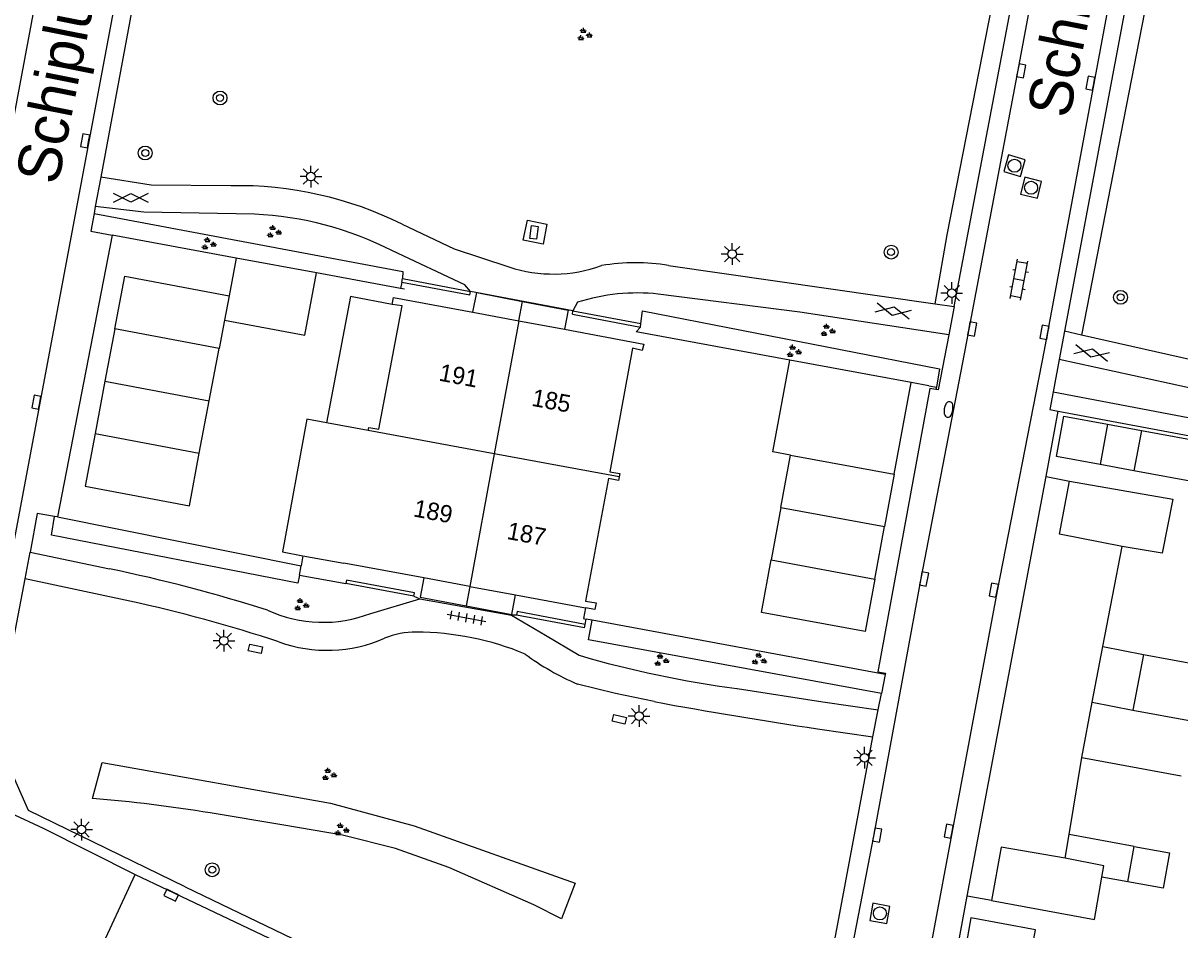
# Model space of a CAD drawing. Extents: x 124000 to 128010, y 398999 to 403000.
# Drawn here: x 126658.7 to 126725.4, y 399432.8 to 399485 of the extents above; entities that cross this region are included whole.
import ezdxf

# ---------------------------------------------------------------- set-up
doc = ezdxf.new("R2010")
doc.units = 0
for name, color, linetype in [('gg-afsc-hekwerk', 7, 'Continuous'), ('gg-afsc-muur', 7, 'Continuous'), ('gg-anno-huisnummerreeks BGT', 7, 'Continuous'), ('gg-anno-openbare ruimte label', 7, 'Continuous'), ('gg-bbg-bijgebouw', 7, 'Continuous'), ('gg-bbg-gedigitaliseerde bijgebouw', 7, 'Continuous'), ('gg-bbg-hoofdgebouw', 7, 'Continuous'), ('gg-bbg-luifel en loopbrug', 7, 'Continuous'), ('gg-bbg-tussenscheiding', 7, 'Continuous'), ('gg-knt-verharding', 7, 'Continuous'), ('gt-grn-groengrens', 7, 'Continuous'), ('gt-grn-vlakafsluiter', 7, 'Continuous'), ('gt-symb-boom', 7, 'Continuous'), ('gt-symb-brandkraan', 7, 'Continuous'), ('gt-symb-gesloten verharding', 7, 'Continuous'), ('gt-symb-groenvak', 7, 'Continuous'), ('gt-symb-klinker verharding', 7, 'Continuous'), ('gt-symb-kolk', 7, 'Continuous'), ('gt-symb-kolk center center', 7, 'Continuous'), ('gt-symb-lichtmast', 7, 'Continuous'), ('gt-symb-rioolschacht', 7, 'Continuous'), ('gt-symb-tegel verharding', 7, 'Continuous')]:
    doc.layers.add(name, color=color, linetype=linetype)

# ---------------------------------------------------------------- blocks, each defined once
blk = doc.blocks.new('gt0-KOLK')
at = {"layer": 'gt-symb-kolk'}
blk.add_lwpolyline([(0, 0), (0.375, 0), (0.375, 0.4), (-0.375, 0.4), (-0.375, 0), (0, 0)], dxfattribs=at)
blk = doc.blocks.new('gt0-GESVH1')
at = {"layer": 'gt-symb-gesloten verharding'}
for p, q in [((-0.992, -0.261), (0.008, 0.239)), ((0.008, -0.261), (-0.992, 0.239)), ((0.008, 0.239), (1.008, -0.261)), ((1.008, 0.239), (0.008, -0.261))]:
    blk.add_line(p, q, dxfattribs=at)
blk = doc.blocks.new('gt0-BOOM')
at = {"layer": 'gt-symb-boom'}
for radius in [0.4, 0.2]:
    blk.add_circle((0, 0), radius, dxfattribs=at)
blk = doc.blocks.new('gt0-BR')
at = {"layer": 'gt-symb-brandkraan'}
for centre, radius, start, end in [((-0.244, 0), 0.206, 107.56694, 252.43307), ((0.599, -2.664), 3, 106.89205, 107.56694), ((0, -0.691), 0.938, 73.10799, 106.89205), ((-0.599, -2.664), 3, 72.43309, 73.10799), ((0.244, 0), 0.206, 287.56695, 72.43309), ((0.599, 2.664), 3, 252.43307, 253.10797), ((0, 0.691), 0.938, 253.10797, 286.89206), ((-0.599, 2.664), 3, 286.89206, 287.56695)]:
    blk.add_arc(centre, radius, start, end, dxfattribs=at)
blk = doc.blocks.new('gt0-RS')
at = {"layer": 'gt-symb-rioolschacht'}
blk.add_lwpolyline([(-0.5, -0.5), (0.5, -0.5), (0.5, 0.5), (-0.5, 0.5)], close=True, dxfattribs=at)
blk.add_circle((0, 0), 0.375, dxfattribs=at)
blk = doc.blocks.new('gt0-LMAST')
at = {"layer": 'gt-symb-lichtmast'}
for p, q in [((-0.182, 0.173), (-0.447, 0.438)), ((-0.005, 0.246), (-0.005, 0.621)), ((0.172, 0.173), (0.437, 0.438)), ((-0.255, -0.004), (-0.63, -0.004)), ((-0.182, -0.181), (-0.447, -0.446)), ((-0.005, -0.254), (-0.005, -0.629)), ((0.437, -0.446), (0.172, -0.181)), ((0.245, -0.004), (0.62, -0.004))]:
    blk.add_line(p, q, dxfattribs=at)
blk.add_circle((-0.005, -0.004), 0.25, dxfattribs=at)
blk = doc.blocks.new('gt0-KL1')
at = {"layer": 'gt-symb-klinker verharding'}
for p, q in [((-1.15, 0.3), (1.15, 0.3)), ((-1, -0.3), (-1, 0.3)), ((-0.5, 0.3), (-0.5, 0.45)), ((0, -0.3), (0, 0.3)), ((0.5, 0.3), (0.5, 0.45)), ((1, -0.3), (1, 0.3)), ((-1.15, -0.3), (1.15, -0.3)), ((-0.5, -0.45), (-0.5, -0.3)), ((0.5, -0.45), (0.5, -0.3))]:
    blk.add_line(p, q, dxfattribs=at)
blk = doc.blocks.new('gt0-GRVAK')
at = {"layer": 'gt-symb-groenvak'}
for p, q in [((-0.11, 0.189), (-0.228, 0.24)), ((-0.182, 0.153), (0.088, 0.153)), ((-0.091, 0.211), (-0.156, 0.322)), ((-0.047, 0.214), (-0.047, 0.393)), ((-0.004, 0.211), (0.061, 0.322)), ((0.015, 0.189), (0.133, 0.24)), ((0.262, -0.052), (0.197, 0.059)), ((0.305, -0.049), (0.305, 0.13)), ((0.349, -0.052), (0.414, 0.059)), ((-0.245, -0.228), (-0.363, -0.177)), ((-0.318, -0.264), (-0.047, -0.264)), ((-0.226, -0.206), (-0.291, -0.095)), ((-0.183, -0.203), (-0.183, -0.024)), ((-0.139, -0.206), (-0.074, -0.095)), ((-0.12, -0.228), (-0.002, -0.177)), ((0.243, -0.074), (0.125, -0.023)), ((0.17, -0.11), (0.441, -0.11)), ((0.368, -0.074), (0.486, -0.023))]:
    blk.add_line(p, q, dxfattribs=at)
blk = doc.blocks.new('gt0-KOLKCC')
at = {"layer": 'gt-symb-kolk center center'}
blk.add_lwpolyline([(-0.375, 0.2), (0.375, 0.2), (0.375, -0.2), (-0.375, -0.2)], close=True, dxfattribs=at)
blk = doc.blocks.new('gt0-TEG1')
at = {"layer": 'gt-symb-tegel verharding'}
for p, q in [((-1.125, 0), (1.125, 0)), ((-0.9, -0.25), (-0.9, 0.25)), ((-0.45, -0.25), (-0.45, 0.25)), ((0, -0.25), (0, 0.25)), ((0.45, -0.25), (0.45, 0.25)), ((0.9, -0.25), (0.9, 0.25))]:
    blk.add_line(p, q, dxfattribs=at)

msp = doc.modelspace()

# ---------------------------------------------------------------- linework, layer by layer
at = {"layer": 'gg-afsc-hekwerk'}
for p, q in [((126670.982, 399471.463), (126663.833, 399472.783)), ((126680.454, 399469.714), (126675.608, 399470.609)), ((126680.678, 399469.673), (126680.454, 399469.714)), ((126702.887, 399465.586), (126694.04, 399467.213)), ((126710.892, 399464.113), (126709.873, 399464.3)), ((126717.655, 399458.876), (126718.35, 399462.655)), ((126718.35, 399462.655), (126735.064, 399459.495)), ((126717.655, 399458.876), (126719.001, 399458.62)), ((126674.832, 399454.317), (126674.726, 399453.739)), ((126691.488, 399450.609), (126691.159, 399450.67)), ((126707.862, 399447.566), (126691.488, 399450.609)), ((126712.424, 399430.987), (126713.111, 399434.708)), ((126714.498, 399434.447), (126713.111, 399434.708))]:
    msp.add_line(p, q, dxfattribs=at)
msp.add_lwpolyline([(126691.118, 399451.323), (126690.994, 399450.701), (126691.159, 399450.67)], dxfattribs=at)
at = {"layer": 'gg-afsc-muur'}
for p, q in [((126680.525, 399470.087), (126680.562, 399470.284)), ((126680.525, 399470.087), (126684.442, 399469.347)), ((126680.562, 399470.284), (126684.479, 399469.544)), ((126684.442, 399469.347), (126684.479, 399469.544)), ((126690.354, 399468.238), (126690.391, 399468.435)), ((126690.354, 399468.238), (126694.272, 399467.496)), ((126690.391, 399468.435), (126694.309, 399467.693)), ((126694.272, 399467.496), (126694.309, 399467.693)), ((126720.917, 399449.078), (126722.041, 399454.856)), ((126681.229, 399451.981), (126677.301, 399452.712)), ((126691.061, 399450.154), (126687.146, 399450.899)), ((126691.061, 399450.154), (126691.098, 399450.35)), ((126718.976, 399438.251), (126719.707, 399442.69))]:
    msp.add_line(p, q, dxfattribs=at)
for points in [[(126681.229, 399451.981), (126681.266, 399452.178), (126677.338, 399452.908), (126677.301, 399452.712)], [(126691.098, 399450.35), (126687.183, 399451.096), (126687.146, 399450.899)]]:
    msp.add_lwpolyline(points, dxfattribs=at)
at = {"layer": 'gg-bbg-bijgebouw'}
for p, q in [((126663.992, 399467.399), (126663.42, 399464.371)), ((126670.001, 399466.264), (126663.992, 399467.399)), ((126669.429, 399463.236), (126670.001, 399466.264)), ((126663.42, 399464.371), (126662.85, 399461.355)), ((126668.859, 399460.219), (126669.429, 399463.236)), ((126662.85, 399461.355), (126668.859, 399460.219)), ((126702.374, 399457.099), (126702.933, 399460.114)), ((126702.933, 399460.114), (126708.896, 399459.008)), ((126708.896, 399459.008), (126708.336, 399455.992)), ((126702.374, 399457.099), (126701.814, 399454.08)), ((126707.776, 399452.974), (126708.336, 399455.992)), ((126701.814, 399454.08), (126707.776, 399452.974)), ((126720.31, 399445.873), (126720.917, 399449.078)), ((126720.917, 399449.078), (126723.265, 399448.633)), ((126723.265, 399448.633), (126722.658, 399445.428)), ((126719.707, 399442.69), (126720.31, 399445.873))]:
    msp.add_line(p, q, dxfattribs=at)
for points in [[(126722.041, 399454.856), (126718.432, 399455.551), (126719.001, 399458.62)], [(126719.001, 399458.62), (126724.962, 399457.578), (126724.346, 399454.465), (126722.041, 399454.856)], [(126718.751, 399436.886), (126715.061, 399437.524), (126714.498, 399434.447)], [(126720.868, 399435.799), (126720.982, 399436.447), (126718.751, 399436.886)], [(126714.498, 399434.447), (126720.436, 399433.35), (126720.868, 399435.799)]]:
    msp.add_lwpolyline(points, dxfattribs=at)
at = {"layer": 'gg-bbg-gedigitaliseerde bijgebouw'}
for p, q in [((126718.683, 399462.357), (126721.197, 399461.893)), ((126721.197, 399461.893), (126723.142, 399461.534)), ((126722.714, 399459.217), (126720.769, 399459.576)), ((126722.658, 399445.428), (126726.015, 399444.808)), ((126719.707, 399442.69), (126725.428, 399441.634)), ((126722.36, 399435.527), (126722.732, 399437.567)), ((126722.732, 399437.567), (126724.772, 399437.196))]:
    msp.add_line(p, q, dxfattribs=at)
for points in [[(126720.769, 399459.576), (126718.255, 399460.04), (126718.683, 399462.357)], [(126723.142, 399461.534), (126731.096, 399460.065), (126730.668, 399457.748), (126722.714, 399459.217)], [(126724.772, 399437.196), (126724.4, 399435.155), (126722.36, 399435.527)], [(126716.643, 399430.59), (126717.04, 399432.769), (126713.322, 399433.446), (126712.925, 399431.267), (126716.643, 399430.59)]]:
    msp.add_lwpolyline(points, dxfattribs=at)
at = {"layer": 'gg-bbg-hoofdgebouw'}
for p, q in [((126684.622, 399468.345), (126687.262, 399467.854)), ((126687.262, 399467.854), (126689.901, 399467.363)), ((126678.597, 399461.525), (126676.189, 399461.968)), ((126674.832, 399454.317), (126677.178, 399453.886)), ((126681.803, 399453.036), (126677.178, 399453.886)), ((126684.443, 399452.55), (126681.803, 399453.036)), ((126684.443, 399452.55), (126687.083, 399452.065)), ((126687.083, 399452.065), (126691.118, 399451.323))]:
    msp.add_line(p, q, dxfattribs=at)
for points in [[(126678.597, 399461.525), (126678.633, 399461.714), (126679.203, 399461.605), (126680.544, 399468.71), (126679.967, 399468.793)], [(126679.967, 399468.793), (126680.056, 399469.194), (126684.622, 399468.345)], [(126689.901, 399467.363), (126694.476, 399466.512), (126694.383, 399466.134), (126693.82, 399466.273), (126692.517, 399459.158), (126693.083, 399459.06), (126693.045, 399458.858)], [(126676.189, 399461.968), (126675.052, 399462.177), (126673.647, 399454.535), (126674.832, 399454.317)], [(126693.045, 399458.858), (126693.008, 399458.661), (126692.438, 399458.768), (126691.118, 399451.694), (126691.724, 399451.6), (126691.654, 399451.224), (126691.118, 399451.323)]]:
    msp.add_lwpolyline(points, dxfattribs=at)
at = {"layer": 'gg-bbg-luifel en loopbrug'}
for p, q in [((126670.982, 399471.463), (126670.571, 399469.285)), ((126675.608, 399470.609), (126670.982, 399471.463)), ((126670.571, 399469.285), (126670.308, 399467.892)), ((126687.262, 399467.854), (126687.482, 399468.975)), ((126670.308, 399467.892), (126670.001, 399466.264)), ((126709.873, 399464.3), (126702.887, 399465.586)), ((126708.896, 399459.008), (126709.873, 399464.3)), ((126684.443, 399452.55), (126684.229, 399451.428)), ((126718.751, 399436.886), (126718.976, 399438.251)), ((126722.732, 399437.567), (126718.976, 399438.251)), ((126722.36, 399435.527), (126720.868, 399435.799))]:
    msp.add_line(p, q, dxfattribs=at)
for points in [[(126663.992, 399467.399), (126664.562, 399470.419), (126670.571, 399469.285)], [(126670.308, 399467.892), (126674.931, 399467.02), (126675.608, 399470.609)], [(126684.622, 399468.345), (126684.847, 399469.491), (126687.482, 399468.975)], [(126679.967, 399468.793), (126677.563, 399469.247), (126676.189, 399461.968)], [(126687.482, 399468.975), (126690.116, 399468.458), (126689.901, 399467.363)], [(126702.933, 399460.114), (126701.911, 399460.303), (126702.887, 399465.586)], [(126662.85, 399461.355), (126662.28, 399458.333), (126668.289, 399457.199), (126668.859, 399460.219)], [(126707.776, 399452.974), (126707.218, 399449.951), (126701.255, 399451.052), (126701.814, 399454.08)], [(126681.803, 399453.036), (126681.591, 399451.933), (126684.229, 399451.428)], [(126684.229, 399451.428), (126686.865, 399450.924), (126687.083, 399452.065)], [(126723.265, 399448.633), (126726.607, 399448.016), (126726.015, 399444.808)]]:
    msp.add_lwpolyline(points, dxfattribs=at)
at = {"layer": 'gg-bbg-tussenscheiding'}
for p, q in [((126687.262, 399467.854), (126685.85, 399460.188)), ((126663.42, 399464.371), (126669.429, 399463.236)), ((126685.85, 399460.188), (126678.597, 399461.525)), ((126721.197, 399461.893), (126720.769, 399459.576)), ((126723.142, 399461.534), (126722.714, 399459.217)), ((126685.85, 399460.188), (126684.443, 399452.55)), ((126693.045, 399458.858), (126685.85, 399460.188)), ((126702.374, 399457.099), (126708.336, 399455.992)), ((126720.31, 399445.873), (126722.658, 399445.428))]:
    msp.add_line(p, q, dxfattribs=at)
at = {"layer": 'gg-knt-verharding'}
for p, q in [((126666.585, 399500), (126656.103, 399444.142)), ((126667.633, 399500), (126663.18, 399476.122)), ((126712.353, 399468.671), (126716.686, 399491.469)), ((126722.743, 399488.726), (126718.712, 399467.249)), ((126663.18, 399476.122), (126662.867, 399474.443)), ((126662.867, 399474.443), (126662.792, 399474.042)), ((126663.833, 399472.783), (126660.691, 399456.555)), ((126695.9, 399471.043), (126711.259, 399468.829)), ((126690.391, 399468.435), (126684.479, 399469.544)), ((126690.661, 399468.918), (126690.391, 399468.435)), ((126711.259, 399468.829), (126712.353, 399468.671)), ((126712.353, 399468.671), (126712.044, 399467.052)), ((126718.712, 399467.249), (126718.405, 399465.616)), ((126719.7, 399467.027), (126718.712, 399467.249)), ((126730.562, 399464.585), (126719.7, 399467.027)), ((126718.405, 399465.616), (126718.057, 399463.768)), ((126732.38, 399462.562), (126718.405, 399465.616)), ((126713.111, 399434.708), (126717.655, 399458.876)), ((126659.514, 399456.75), (126659.105, 399454.523)), ((126660.522, 399456.583), (126659.514, 399456.75)), ((126660.691, 399456.555), (126660.522, 399456.583)), ((126658.821, 399452.98), (126659.105, 399454.523)), ((126659.105, 399454.523), (126663.693, 399453.563)), ((126657.092, 399443.956), (126658.821, 399452.98)), ((126664.855, 399451.697), (126658.821, 399452.98)), ((126678.746, 399450.996), (126681.57, 399451.834)), ((126681.57, 399451.834), (126686.844, 399450.891)), ((126708.377, 399447.469), (126708.162, 399446.383)), ((126708.394, 399447.553), (126708.377, 399447.469)), ((126707.975, 399445.442), (126708.162, 399446.383)), ((126707.667, 399443.892), (126707.975, 399445.442)), ((126704.484, 399444.341), (126707.667, 399443.892)), ((126703.375, 399421.027), (126707.667, 399443.892)), ((126662.467, 399430.136), (126665.159, 399435.941)), ((126665.159, 399435.941), (126667.024, 399435.07)), ((126668.038, 399435.244), (126682.524, 399428.288))]:
    msp.add_line(p, q, dxfattribs=at)
for points in [[(126661.984, 399500), (126651.954, 399446.452), (126651.654, 399446.245)], [(126719.324, 399500), (126716.024, 399482.289), (126712.931, 399465.959), (126710.427, 399453.014), (126707.721, 399438.259), (126705.105, 399424.759), (126704.344, 399420.598)], [(126723.845, 399500), (126717.547, 399466.16), (126714.832, 399452.297), (126708.559, 399418.731)], [(126711.259, 399468.829), (126711.951, 399472.806), (126715.643, 399491.647)], [(126723.8, 399488.362), (126723.329, 399485.644), (126719.7, 399467.027)], [(126670.675, 399475.636), (126666.08, 399475.661), (126663.18, 399476.122)], [(126662.792, 399474.042), (126662.6, 399473.012), (126663.833, 399472.783)], [(126672.032, 399473.998), (126665.668, 399474.122), (126662.867, 399474.443)], [(126680.552, 399473.413), (126683.552, 399471.993), (126686.703, 399470.954)], [(126688.677, 399472.264), (126687.523, 399472.49), (126687.77, 399473.654), (126688.885, 399473.427), (126688.677, 399472.264)], [(126684.479, 399469.544), (126684.15, 399469.918), (126679.985, 399471.876)], [(126712.044, 399467.052), (126703.459, 399468.353), (126695.309, 399469.394)], [(126712.044, 399467.052), (126711.441, 399463.874), (126711.308, 399463.896)], [(126711.308, 399463.896), (126710.96, 399463.953), (126707.96, 399447.636), (126708.394, 399447.553)], [(126718.057, 399463.768), (126717.865, 399462.746), (126718.35, 399462.655)], [(126686.844, 399450.891), (126688.802, 399449.747), (126690.746, 399448.579)], [(126695.074, 399445.91), (126692.85, 399446.378), (126690.645, 399446.922)], [(126699.842, 399446.665), (126704.787, 399445.892), (126707.975, 399445.442)], [(126668.038, 399435.244), (126659.013, 399439.646), (126657.092, 399443.956)], [(126657.964, 399439.513), (126659.86, 399438.612), (126665.159, 399435.941)], [(126667.024, 399435.07), (126677.139, 399430.269), (126682.798, 399427.543)]]:
    msp.add_lwpolyline(points, dxfattribs=at)
for centre, radius, start, end in [((126671.071, 399454.341), 21.299, 63.56706, 91.06472), ((126671.194, 399454.894), 19.122, 62.63186, 87.48916), ((126689.258, 399478.79), 8.242, 251.94461, 289.73002), ((126694.002, 399459.658), 11.542, 80.53764, 99.78892), ((126694.115, 399458.119), 11.338, 83.95652, 107.73799), ((126645.131, 399364.187), 91.283, 72.36012, 78.26745), ((126646.472, 399367.393), 86.285, 71.78212, 77.69861), ((126675.984, 399458.119), 7.64, 245.30707, 291.19063), ((126676.227, 399457.129), 8.258, 250.32896, 293.63905), ((126681.352, 399445.068), 4.848, 89.87627, 111.96934), ((126681.273, 399433.28), 16.636, 67.53697, 89.692), ((126696.682, 399460.926), 15.249, 233.58448, 246.68055), ((126707.916, 399507.608), 61.475, 253.78131, 262.4528), ((126745.299, 399718.132), 276.816, 259.54639, 261.52107)]:
    msp.add_arc(centre, radius, start, end, dxfattribs=at)
at = {"layer": 'gt-grn-groengrens'}
for p, q in [((126711.33, 399464.031), (126711.308, 399463.896)), ((126660.691, 399456.555), (126674.726, 399453.739)), ((126674.628, 399453.198), (126674.726, 399453.739)), ((126674.628, 399453.198), (126677.301, 399452.712)), ((126681.229, 399451.981), (126681.57, 399451.834)), ((126687.146, 399450.899), (126686.844, 399450.891))]:
    msp.add_line(p, q, dxfattribs=at)
for points in [[(126662.792, 399474.042), (126680.581, 399470.692), (126680.562, 399470.284)], [(126694.309, 399467.693), (126694.396, 399468.427), (126711.502, 399465.079), (126711.33, 399464.031)], [(126718.057, 399463.768), (126735.318, 399460.478), (126735.164, 399460.033)], [(126674.628, 399453.198), (126674.542, 399452.727), (126660.344, 399455.508), (126660.522, 399456.583)], [(126708.162, 399446.383), (126691.276, 399449.467), (126691.488, 399450.609)], [(126662.697, 399440.331), (126663.266, 399442.399), (126676.422, 399440.056), (126681.247, 399438.762), (126690.523, 399435.443), (126689.737, 399433.405)], [(126689.737, 399433.405), (126688.144, 399434.195), (126683.244, 399436.36), (126680.159, 399437.454), (126677.119, 399438.22), (126673.728, 399438.789), (126669.492, 399439.5)]]:
    msp.add_lwpolyline(points, dxfattribs=at)
msp.add_arc((126656.102, 399358.208), 82.387, 80.64653, 85.40865, dxfattribs=at)
at = {"layer": 'gt-grn-vlakafsluiter'}
for p, q in [((126680.525, 399470.087), (126680.454, 399469.714)), ((126694.04, 399467.213), (126694.272, 399467.496)), ((126710.892, 399464.113), (126711.33, 399464.031)), ((126691.098, 399450.35), (126691.159, 399450.67)), ((126708.377, 399447.469), (126707.862, 399447.566))]:
    msp.add_line(p, q, dxfattribs=at)

# ---------------------------------------------------------------- block references
at = {"layer": 'gt-symb-boom'}
for p in [(126670.055, 399480.692), (126665.744, 399477.522), (126708.722, 399471.814), (126721.944, 399469.207), (126669.603, 399436.224)]:
    msp.add_blockref('gt0-BOOM', p, dxfattribs=at)
at = {"layer": 'gt-symb-brandkraan', "rotation": 80.97080115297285}
msp.add_blockref('gt0-BR', (126712.031, 399462.748), dxfattribs=at)
at = {"layer": 'gt-symb-gesloten verharding'}
msp.add_blockref('gt0-GESVH1', (126664.9, 399474.959), dxfattribs=at)
for p, rotation in [((126708.837, 399468.425), -11.714525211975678), ((126720.272, 399466.006), -13.007504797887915)]:
    msp.add_blockref('gt0-GESVH1', p, dxfattribs=dict(at, rotation=rotation))
at = {"layer": 'gt-symb-groenvak'}
for p in [(126691.035, 399484.334), (126673.138, 399472.971), (126669.375, 399472.279), (126705.049, 399467.289), (126703.096, 399466.086), (126674.72, 399451.48), (126695.464, 399448.287), (126676.316, 399441.703), (126677.036, 399438.525)]:
    msp.add_blockref('gt0-GRVAK', p, dxfattribs=at)
at = {"layer": 'gt-symb-groenvak', "rotation": -10.545734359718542}
msp.add_blockref('gt0-GRVAK', (126701.104, 399448.332), dxfattribs=at)
at = {"layer": 'gt-symb-klinker verharding', "rotation": 79.39794170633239}
msp.add_blockref('gt0-KL1', (126716.095, 399470.221), dxfattribs=at)
at = {"layer": 'gt-symb-kolk'}
for p, rotation in [((126716.024, 399482.289), -100.71464389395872), ((126720.398, 399481.506), 79.39794170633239), ((126662.477, 399478.182), 79.39794170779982), ((126713.199, 399467.417), -100.42265453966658), ((126717.756, 399467.152), 79.39794170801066), ((126659.665, 399463.132), 79.39794170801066), ((126710.427, 399453.014), -100.65836150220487), ((126714.832, 399452.297), 79.39794170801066), ((126712.237, 399438.413), 79.41653382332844), ((126707.721, 399438.259), -100.48938981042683), ((126667.325, 399434.937), 154.2804870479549)]:
    msp.add_blockref('gt0-KOLK', p, dxfattribs=dict(at, rotation=rotation))
at = {"layer": 'gt-symb-kolk center center'}
for p, rotation in [((126688.145, 399472.949), -97.29556014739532), ((126672.091, 399448.949), 167.99329169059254), ((126693.061, 399444.895), 166.88085536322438)]:
    msp.add_blockref('gt0-KOLKCC', p, dxfattribs=dict(at, rotation=rotation))
at = {"layer": 'gt-symb-lichtmast'}
for p in [(126675.295, 399476.165), (126699.568, 399471.705), (126712.222, 399469.454), (126670.286, 399449.427), (126694.202, 399445.079), (126707.198, 399442.679), (126662.082, 399438.546)]:
    msp.add_blockref('gt0-LMAST', p, dxfattribs=at)
at = {"layer": 'gt-symb-rioolschacht'}
for p, rotation in [((126715.831, 399476.79), 163.61369434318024), ((126716.784, 399475.517), 76.17220496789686), ((126708.076, 399433.709), 169.85920685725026)]:
    msp.add_blockref('gt0-RS', p, dxfattribs=dict(at, rotation=rotation))
at = {"layer": 'gt-symb-tegel verharding', "rotation": -10.781616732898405}
msp.add_blockref('gt0-TEG1', (126684.256, 399450.738), dxfattribs=at)

# ---------------------------------------------------------------- texts
at = {"layer": 'gg-anno-huisnummerreeks BGT'}
for s, rotation, p in [('191', 349.3, (126682.619, 399464.414)), ('185', 349.6, (126687.963, 399462.962)), ('189', 349.4, (126681.149, 399456.589)), ('187', 349.5, (126686.534, 399455.291))]:
    msp.add_text(s, height=1, rotation=rotation, dxfattribs=at).set_placement(p)
at = {"layer": 'gg-anno-openbare ruimte label'}
for p in [(126718.98, 399479.451), (126660.709, 399475.627)]:
    msp.add_text('Schipluidenlaan', height=2.5, rotation=78.8, dxfattribs=at).set_placement(p)

doc.saveas('drawing.dxf')
